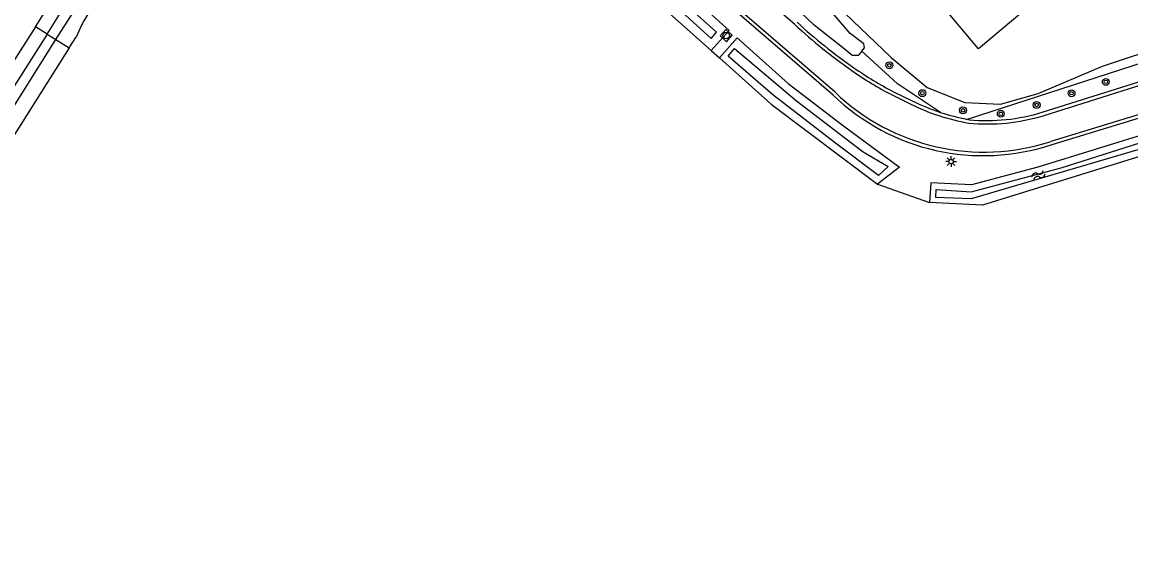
# Model space of a CAD drawing. Extents: x 136000 to 141000, y 400494 to 402006.
# Drawn here: x 138197.7 to 138326.1, y 401279.7 to 401340.1 of the extents above; entities that cross this region are included whole.
import ezdxf

# ---------------------------------------------------------------- set-up
doc = ezdxf.new("R2010")
doc.units = 0
for name, color, linetype in [('gg-bbg-hoofdgebouw', 7, 'Continuous'), ('gg-knt-verharding', 7, 'Continuous'), ('gg-kntw-bovenkant insteek waterloop', 7, 'Continuous'), ('gg-kntw-waterlijn', 7, 'Continuous'), ('gt-grn-groengrens', 7, 'Continuous'), ('gt-grn-vlakafsluiter', 7, 'Continuous'), ('gt-symb-boom', 7, 'Continuous'), ('gt-symb-lichtmast', 7, 'Continuous'), ('gt-symb-rioolschacht', 7, 'Continuous'), ('gt-symb-watersymbool', 7, 'Continuous'), ('gx-grn-maaiveld', 7, 'Continuous')]:
    doc.layers.add(name, color=color, linetype=linetype)

# ---------------------------------------------------------------- blocks, each defined once
blk = doc.blocks.new('gt0-BOOM')
at = {"layer": 'gt-symb-boom'}
for radius in [0.4, 0.2]:
    blk.add_circle((0, 0), radius, dxfattribs=at)
blk = doc.blocks.new('gt0-LMAST')
at = {"layer": 'gt-symb-lichtmast'}
for p, q in [((-0.18, 0.17), (-0.45, 0.44)), ((-0.01, 0.25), (-0.01, 0.62)), ((0.17, 0.17), (0.44, 0.44)), ((-0.26, 0), (-0.63, 0)), ((-0.18, -0.18), (-0.45, -0.45)), ((-0.01, -0.25), (-0.01, -0.63)), ((0.44, -0.45), (0.17, -0.18)), ((0.24, 0), (0.62, 0))]:
    blk.add_line(p, q, dxfattribs=at)
blk.add_circle((-0.01, 0), 0.25, dxfattribs=at)
blk = doc.blocks.new('gt0-WA')
at = {"layer": 'gt-symb-watersymbool'}
for centre, start, end in [((-0.32, 0.02), 28.0725, 151.9275), ((0.43, 0.42), 208.0725, 331.9275), ((-0.32, -0.43), 28.0725, 151.9275), ((0.43, -0.03), 208.0725, 331.9275)]:
    blk.add_arc(centre, 0.425, start, end, dxfattribs=at)
blk = doc.blocks.new('gt0-RS')
at = {"layer": 'gt-symb-rioolschacht'}
blk.add_lwpolyline([(-0.5, -0.5), (0.5, -0.5), (0.5, 0.5), (-0.5, 0.5)], close=True, dxfattribs=at)
blk.add_circle((0, 0), 0.375, dxfattribs=at)

msp = doc.modelspace()

# ---------------------------------------------------------------- linework, layer by layer
at = {"layer": 'gg-bbg-hoofdgebouw'}
msp.add_lwpolyline([(138318.83, 401358.16), (138324.95, 401350.89), (138308.48, 401337.03), (138302.37, 401344.3), (138318.83, 401358.16)], dxfattribs=at)
at = {"layer": 'gg-knt-verharding'}
for p, q in [((138287.21, 401339.82), (138247.27, 401374.72)), ((138315.86, 401329.66), (138338.29, 401336.76)), ((138315.96, 401329.27), (138338.33, 401336.35)), ((138298.65, 401332.04), (138300.72, 401331.02)), ((138316.9, 401326.3), (138339.05, 401333.15)), ((138317, 401325.94), (138340.31, 401333.08)), ((138298.47, 401331.68), (138300.58, 401330.65)), ((138307.19, 401328.85), (138307.42, 401328.8))]:
    msp.add_line(p, q, dxfattribs=at)
for points in [[(138291.87, 401331.98), (138260.69, 401358.88), (138245.75, 401371.93)], [(138291.63, 401331.66), (138260.44, 401358.57), (138245.46, 401371.63)]]:
    msp.add_lwpolyline(points, dxfattribs=at)
for centre, radius, start, end in [((138329.34, 401385.23), 61.94, 227.1494, 234.9879), ((138328.11, 401383.98), 59.81, 227.1931, 235.2771), ((138316.99, 401367.66), 40.47, 235.0366, 242.7582), ((138316.74, 401367.19), 39.53, 234.9563, 242.7658), ((138309.11, 401349.98), 24.93, 226.2263, 288.2107), ((138309.04, 401349.74), 25.1, 226.1031, 288.5038), ((138311.62, 401352.74), 24.7, 243.4432, 260.0823), ((138312.03, 401353.98), 25.59, 243.7512, 251.8966), ((138311.99, 401353.79), 25.4, 251.8593, 259.1076), ((138309.43, 401350.95), 22.24, 264.8128, 286.8087), ((138309.48, 401350.75), 22.44, 264.6007, 286.7901)]:
    msp.add_arc(centre, radius, start, end, dxfattribs=at)
at = {"layer": 'gg-kntw-bovenkant insteek waterloop'}
for p, q in [((138247.02, 401368.48), (138279.61, 401339.15)), ((138244.08, 401366.67), (138277.52, 401336.81)), ((138199.24, 401339.57), (138200.24, 401341.14)), ((138203.15, 401337.14), (138203.99, 401338.46)), ((138277.52, 401336.81), (138279.61, 401339.15)), ((138278.46, 401335.96), (138280.54, 401338.31)), ((138203.15, 401337.14), (138174.3, 401291.49))]:
    msp.add_line(p, q, dxfattribs=at)
for points in [[(138294.95, 401336.74), (138294.52, 401336.25), (138293.85, 401336.25), (138292.91, 401337.02), (138289.44, 401339.75), (138287.95, 401341.2), (138284.84, 401344.38), (138282.75, 401346), (138273.27, 401354.65), (138265.17, 401361.72), (138260.41, 401366.05), (138259.71, 401367.45), (138259.73, 401367.86), (138259.81, 401368.12), (138259.96, 401368.34), (138260.29, 401368.4)], [(138294.95, 401336.74), (138295.28, 401337.12), (138295.21, 401337.58), (138293.63, 401338.81), (138291.52, 401341.22), (138286.58, 401345.3), (138284.36, 401347.65), (138280.31, 401351.01), (138275.84, 401355.35), (138270.71, 401360.78), (138265.37, 401365.09), (138260.71, 401368.28), (138260.33, 401368.4), (138260.29, 401368.4)], [(138199.24, 401339.57), (138164.76, 401285.61), (138164.27, 401284.48), (138164.27, 401281.89), (138164.68, 401280.02)], [(138280.54, 401338.31), (138286.43, 401333.01), (138292.84, 401328.11), (138299.33, 401323.3), (138296.76, 401321.35)], [(138278.46, 401335.96), (138284.46, 401330.61), (138296.76, 401321.35)], [(138346.55, 401313.52), (138344.15, 401330.34), (138342.36, 401331.66), (138315.34, 401323.29), (138307.66, 401321.26), (138302.94, 401321.51), (138302.79, 401319.22)], [(138344.27, 401313.18), (138342, 401329.14), (138308.93, 401318.89), (138302.79, 401319.22)]]:
    msp.add_lwpolyline(points, dxfattribs=at)
msp.add_arc((138218.15, 401332.84), 15.23, 118.4225, 158.3433, dxfattribs=at)
at = {"layer": 'gg-kntw-waterlijn'}
for points in [[(138200.59, 401338.73), (138201.96, 401340.89), (138203.77, 401343.9), (138205.58, 401346.2), (138208.47, 401348.53), (138233.03, 401363.93), (138243.35, 401369.83), (138244.42, 401369.17), (138244.61, 401368.58)], [(138201.61, 401338.09), (138204.64, 401342.89), (138206.92, 401345.62), (138211.5, 401348.76), (138244.28, 401367.93)], [(138245.12, 401367.31), (138250.2, 401363.29), (138264.08, 401350.44), (138277.51, 401338.23), (138278.14, 401338.93), (138271.81, 401344.68), (138258.53, 401356.74), (138250.09, 401364.41), (138245.76, 401367.7)], [(138200.59, 401338.73), (138187.2, 401317.68), (138166.85, 401285.14), (138166.44, 401284.05), (138166.67, 401282.23), (138168.96, 401269.68), (138177.34, 401232.38), (138185.46, 401194.82), (138187.2, 401186.76), (138185.48, 401181.46), (138174.51, 401155.26), (138176.16, 401154.98), (138182.51, 401170.3), (138188.72, 401186.18), (138187.7, 401191.65), (138181.88, 401217.84), (138167.73, 401283.3), (138168.04, 401284.19), (138174.54, 401295.2), (138193.92, 401325.91), (138201.61, 401338.09)], [(138280.23, 401337.06), (138287.4, 401330.99), (138295.11, 401325.08), (138298.01, 401323.37), (138296.91, 401322.36), (138291.9, 401326.08), (138284.64, 401331.68), (138279.47, 401336.16), (138280.23, 401337.06)], [(138303.59, 401320.71), (138307.63, 401320.46), (138318.04, 401323.23), (138340.29, 401330.3), (138342.25, 401330.58), (138343.49, 401329.63), (138345.73, 401313.94), (138344.9, 401313.82), (138344.2, 401318.72), (138342.57, 401329.24), (138342.06, 401329.79), (138327.6, 401325.52), (138307.64, 401319.62), (138303.52, 401319.79), (138303.59, 401320.71)]]:
    msp.add_lwpolyline(points, dxfattribs=at)
at = {"layer": 'gt-grn-groengrens'}
for p, q in [((138307.19, 401328.85), (138338.4, 401339)), ((138296.76, 401321.35), (138302.79, 401319.22))]:
    msp.add_line(p, q, dxfattribs=at)
for points in [[(138260.82, 401371.95), (138298.37, 401336.02), (138302.54, 401332.53), (138306.9, 401330.79), (138311.01, 401330.6), (138315.37, 401331.85), (138322.84, 401335.02), (138337.86, 401339.99)], [(138304.08, 401329.65), (138299.1, 401332.95), (138294.95, 401336.74)]]:
    msp.add_lwpolyline(points, dxfattribs=at)
at = {"layer": 'gt-grn-vlakafsluiter'}
msp.add_line((138277.52, 401336.81), (138278.46, 401335.96), dxfattribs=at)
at = {"layer": 'gx-grn-maaiveld'}
for p, q in [((138200.59, 401338.73), (138199.24, 401339.57)), ((138200.59, 401338.73), (138201.61, 401338.09)), ((138201.61, 401338.09), (138203.15, 401337.14))]:
    msp.add_line(p, q, dxfattribs=at)

# ---------------------------------------------------------------- block references
at = {"layer": 'gt-symb-boom'}
for p in [(138298.15, 401335.11), (138323.22, 401333.19), (138301.97, 401331.88), (138319.25, 401331.87), (138315.21, 401330.51), (138306.68, 401329.89), (138311.06, 401329.49)]:
    msp.add_blockref('gt0-BOOM', p, dxfattribs=at)
at = {"layer": 'gt-symb-lichtmast'}
msp.add_blockref('gt0-LMAST', (138305.31, 401323.96), dxfattribs=at)
at = {"layer": 'gt-symb-rioolschacht', "rotation": -41.75724702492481}
msp.add_blockref('gt0-RS', (138279.25, 401338.55), dxfattribs=at)
at = {"layer": 'gt-symb-watersymbool', "rotation": 30.845904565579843}
msp.add_blockref('gt0-WA', (138315.37, 401322.33), dxfattribs=at)

doc.saveas('drawing.dxf')
